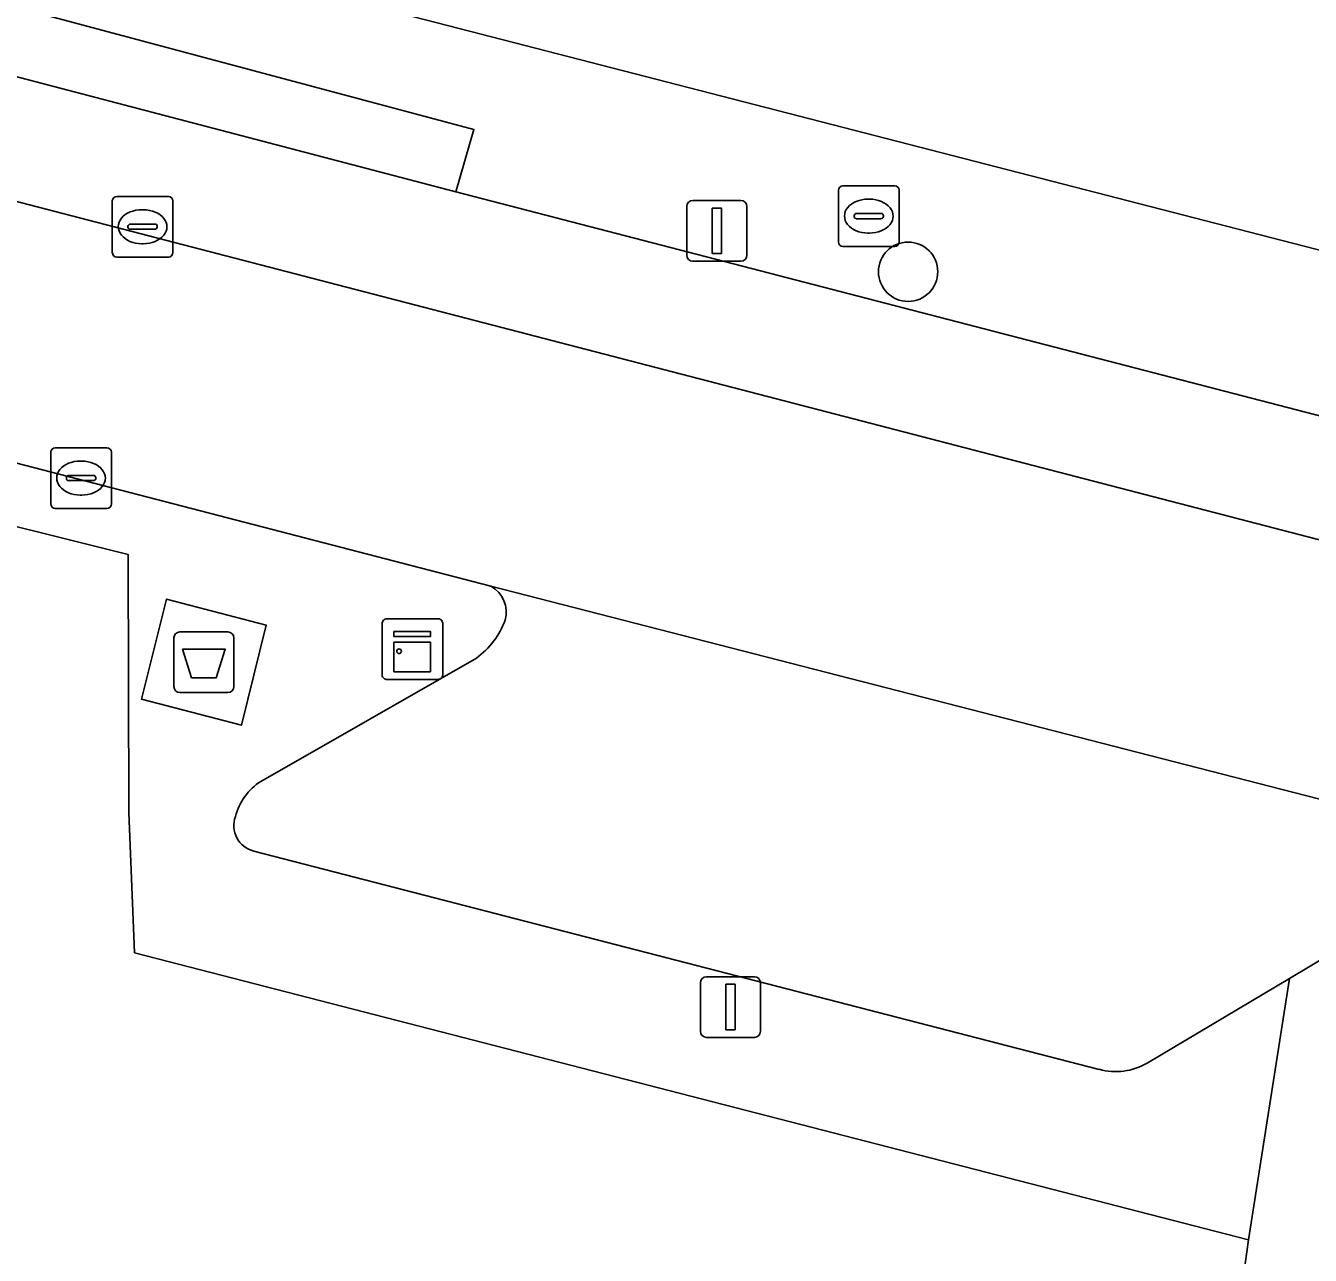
# Model space of a CAD drawing. Extents: x 163683 to 164494, y 382709 to 383872.
# Drawn here: x 164111.7 to 164132.89, y 383137.87 to 383158.14 of the extents above; entities that cross this region are included whole.
import ezdxf

# ---------------------------------------------------------------- set-up
doc = ezdxf.new("R2010")
doc.units = 0
for name, color, linetype in [('IMGEO_Afval_apart_plaats', 7, 'Continuous'), ('IMGEO_Boom', 7, 'Continuous'), ('IMGEO_Brandkraan', 7, 'Continuous'), ('IMGEO_Erf', 7, 'Continuous'), ('IMGEO_Groenvoorziening', 7, 'Continuous'), ('IMGEO_Kast', 7, 'Continuous'), ('IMGEO_Kolk', 7, 'Continuous'), ('IMGEO_Lichtmast', 7, 'Continuous'), ('IMGEO_Parkeervlak_open', 7, 'Continuous'), ('IMGEO_Rijbaan_lokaal_open', 7, 'Continuous'), ('IMGEO_Voetpad_gesloten', 7, 'Continuous'), ('IMGEO_Voetpad_open', 7, 'Continuous')]:
    doc.layers.add(name, color=color, linetype=linetype)

msp = doc.modelspace()

# ---------------------------------------------------------------- linework, layer by layer
at = {"layer": 'IMGEO_Afval_apart_plaats'}
for p, q in [((164114.144, 383147.251), (164114.144, 383148.051)), ((164114.144, 383148.051), (164114.144, 383147.251)), ((164114.244, 383148.151), (164115.034, 383148.151)), ((164115.034, 383148.151), (164114.244, 383148.151)), ((164115.134, 383148.051), (164115.134, 383147.251)), ((164115.134, 383147.251), (164115.134, 383148.051)), ((164115.034, 383147.151), (164114.244, 383147.151)), ((164114.244, 383147.151), (164115.034, 383147.151))]:
    msp.add_line(p, q, dxfattribs=at)
msp.add_lwpolyline([(164114.287, 383147.865), (164114.991, 383147.865), (164114.842, 383147.395), (164114.436, 383147.395), (164114.287, 383147.865)], dxfattribs=at)
for centre, start, end in [((164114.244, 383148.051), 90, 180), ((164114.244, 383148.051), 90, 180), ((164115.034, 383148.051), 0, 90), ((164115.034, 383148.051), 360, 90), ((164114.244, 383147.251), 180, 270), ((164114.244, 383147.251), 180, 270), ((164115.034, 383147.251), 270, 0), ((164115.034, 383147.251), 270, 0)]:
    msp.add_arc(centre, 0.1, start, end, dxfattribs=at)
at = {"layer": 'IMGEO_Boom'}
msp.add_circle((164126.253, 383154.088), 0.489, dxfattribs=at)
at = {"layer": 'IMGEO_Brandkraan'}
for p, q in [((164125.104, 383154.579), (164125.104, 383155.431)), ((164125.179, 383155.505), (164126.031, 383155.505)), ((164126.105, 383155.431), (164126.105, 383154.579)), ((164125.592, 383155.285), (164125.617, 383155.285)), ((164125.363, 383154.999), (164125.363, 383155.011)), ((164125.406, 383155.048), (164125.804, 383155.048)), ((164125.847, 383155.011), (164125.847, 383154.999)), ((164125.801, 383154.962), (164125.403, 383154.962)), ((164125.615, 383154.725), (164125.59, 383154.725)), ((164126.031, 383154.505), (164125.179, 383154.505))]:
    msp.add_line(p, q, dxfattribs=at)
for points in [[(164125.104, 383154.579), (164125.104, 383155.431)], [(164125.179, 383155.505), (164126.031, 383155.505)], [(164126.105, 383155.431), (164126.105, 383154.579)], [(164126.031, 383154.505), (164125.179, 383154.505)]]:
    msp.add_lwpolyline(points, dxfattribs=at)
for centre, radius, start, end in [((164125.181, 383155.429), 0.0765, 91.552, 178.448), ((164125.181, 383155.429), 0.0765, 91.552, 178.448), ((164126.029, 383155.429), 0.0765, 1.552, 88.448), ((164126.029, 383155.429), 0.0765, 1.552, 88.448), ((164125.403, 383155.008), 0.0403, 85.8775, 175.7526), ((164125.4, 383154.998), 0.0366, 178.938, 274.7102), ((164125.804, 383155.005), 0.043, 264.8664, 352.4533), ((164125.808, 383155.01), 0.0386, 1.7309, 96.639), ((164125.181, 383154.581), 0.0765, 181.552, 268.448), ((164125.181, 383154.581), 0.0765, 181.552, 268.448), ((164126.029, 383154.581), 0.0765, 271.552, 358.448), ((164126.029, 383154.581), 0.0765, 271.552, 358.448)]:
    msp.add_arc(centre, radius, start, end, dxfattribs=at)
for centre, major_axis, ratio, start_param, end_param in [((164125.591, 383155.005), (-0.387, 0.002), 0.722429, 4.712389, 7.853982), ((164125.616, 383155.005), (-0.39, 0.002), 0.717154, 1.570796, 4.712389)]:
    msp.add_ellipse(centre, major_axis=major_axis, ratio=ratio, start_param=start_param, end_param=end_param, dxfattribs=at)
at = {"layer": 'IMGEO_Erf'}
msp.add_lwpolyline([(164142.036, 383158.573), (164136.48, 383160.01), (164130.721, 383161.5), (164125.256, 383162.914), (164119.425, 383164.422), (164119.606, 383165.12), (164116.548, 383165.912), (164114.798, 383159.148), (164118.294, 383158.243), (164158.327, 383147.934), (164159.549, 383152.678), (164152.953, 383154.385), (164153.284, 383155.663), (164147.668, 383157.116)], close=True, dxfattribs=at)
at = {"layer": 'IMGEO_Groenvoorziening'}
msp.add_lwpolyline([(164131.674, 383136.743), (164131.864, 383138.13), (164113.496, 383142.861), (164113.4, 383145.174), (164113.392, 383149.426), (164112.443, 383149.662), (164111.09, 383149.999), (164109.209, 383142.688), (164105.302, 383127.508), (164104.028, 383127.832), (164103.85, 383127.13), (164106.488, 383126.4), (164108.19, 383125.977), (164108.419, 383125.844), (164106.762, 383118.85), (164127.676, 383113.511)], close=True, dxfattribs=at)
at = {"layer": 'IMGEO_Kast'}
for p, q in [((164117.579, 383147.443), (164117.579, 383148.284)), ((164117.579, 383148.284), (164117.579, 383147.443)), ((164117.654, 383148.368), (164118.495, 383148.368)), ((164118.495, 383148.368), (164117.654, 383148.368)), ((164118.579, 383148.293), (164118.579, 383147.452)), ((164118.579, 383147.452), (164118.579, 383148.293)), ((164118.504, 383147.368), (164117.663, 383147.368)), ((164117.663, 383147.368), (164118.504, 383147.368))]:
    msp.add_line(p, q, dxfattribs=at)
for points in [[(164117.774, 383148.158), (164118.374, 383148.158), (164118.374, 383148.073), (164117.774, 383148.073), (164117.774, 383148.158)], [(164117.774, 383147.983), (164118.374, 383147.983), (164118.374, 383147.494), (164117.774, 383147.494), (164117.774, 383147.983)]]:
    msp.add_lwpolyline(points, dxfattribs=at)
msp.add_circle((164117.858, 383147.832), 0.0377, dxfattribs=at)
for centre, start, end in [((164117.657, 383148.29), 92.4484, 184.2845), ((164117.657, 383148.29), 92.4484, 184.2845), ((164118.501, 383148.29), 2.4484, 94.2845), ((164118.501, 383148.29), 2.4484, 94.2845), ((164117.657, 383147.446), 182.4484, 274.2845), ((164117.657, 383147.446), 182.4484, 274.2845), ((164118.501, 383147.446), 272.4484, 4.2845), ((164118.501, 383147.446), 272.4484, 4.2845)]:
    msp.add_arc(centre, 0.0779, start, end, dxfattribs=at)
at = {"layer": 'IMGEO_Kolk'}
for p, q in [((164113.128, 383154.404), (164113.128, 383155.256)), ((164113.203, 383155.33), (164114.055, 383155.33)), ((164114.129, 383155.256), (164114.129, 383154.404)), ((164113.616, 383155.11), (164113.641, 383155.11)), ((164113.387, 383154.824), (164113.387, 383154.836)), ((164113.825, 383154.787), (164113.427, 383154.787)), ((164113.43, 383154.873), (164113.828, 383154.873)), ((164113.871, 383154.836), (164113.871, 383154.824)), ((164113.639, 383154.55), (164113.614, 383154.55)), ((164114.055, 383154.33), (164113.203, 383154.33)), ((164112.188, 383151.187), (164113.04, 383151.187)), ((164112.113, 383150.261), (164112.113, 383151.113)), ((164112.601, 383150.967), (164112.626, 383150.967)), ((164113.114, 383151.113), (164113.114, 383150.261)), ((164112.372, 383150.681), (164112.372, 383150.693)), ((164112.81, 383150.644), (164112.412, 383150.644)), ((164112.415, 383150.73), (164112.813, 383150.73)), ((164112.856, 383150.693), (164112.856, 383150.681)), ((164112.624, 383150.407), (164112.599, 383150.407)), ((164113.04, 383150.187), (164112.188, 383150.187))]:
    msp.add_line(p, q, dxfattribs=at)
for points in [[(164113.128, 383154.404), (164113.128, 383155.256)], [(164113.203, 383155.33), (164114.055, 383155.33)], [(164114.129, 383155.256), (164114.129, 383154.404)], [(164114.055, 383154.33), (164113.203, 383154.33)], [(164112.188, 383151.187), (164113.04, 383151.187)], [(164112.113, 383150.261), (164112.113, 383151.113)], [(164113.114, 383151.113), (164113.114, 383150.261)], [(164113.04, 383150.187), (164112.188, 383150.187)]]:
    msp.add_lwpolyline(points, dxfattribs=at)
for centre, radius, start, end in [((164113.205, 383155.254), 0.0765, 91.552, 178.448), ((164113.205, 383155.254), 0.0765, 91.552, 178.448), ((164114.053, 383155.254), 0.0765, 1.552, 88.448), ((164114.053, 383155.254), 0.0765, 1.552, 88.448), ((164113.427, 383154.833), 0.0403, 85.8775, 175.7526), ((164113.424, 383154.823), 0.0366, 178.938, 274.7102), ((164113.828, 383154.83), 0.043, 264.8664, 352.4533), ((164113.832, 383154.835), 0.0386, 1.7309, 96.639), ((164113.205, 383154.406), 0.0765, 181.552, 268.448), ((164113.205, 383154.406), 0.0765, 181.552, 268.448), ((164114.053, 383154.406), 0.0765, 271.552, 358.448), ((164114.053, 383154.406), 0.0765, 271.552, 358.448), ((164112.19, 383151.111), 0.0765, 91.552, 178.448), ((164112.19, 383151.111), 0.0765, 91.552, 178.448), ((164113.038, 383151.111), 0.0765, 1.552, 88.448), ((164113.038, 383151.111), 0.0765, 1.552, 88.448), ((164112.412, 383150.69), 0.0403, 85.8775, 175.7526), ((164112.409, 383150.68), 0.0366, 178.938, 274.7102), ((164112.813, 383150.687), 0.043, 264.8664, 352.4533), ((164112.817, 383150.692), 0.0386, 1.7309, 96.639), ((164112.19, 383150.263), 0.0765, 181.552, 268.448), ((164112.19, 383150.263), 0.0765, 181.552, 268.448), ((164113.038, 383150.263), 0.0765, 271.552, 358.448), ((164113.038, 383150.263), 0.0765, 271.552, 358.448)]:
    msp.add_arc(centre, radius, start, end, dxfattribs=at)
for centre, major_axis, ratio, start_param, end_param in [((164113.615, 383154.83), (-0.387, 0.002), 0.722429, 4.712389, 7.853982), ((164113.64, 383154.83), (-0.39, 0.002), 0.717154, 1.570796, 4.712389), ((164112.6, 383150.687), (-0.387, 0.002), 0.722429, 4.712389, 7.853982), ((164112.625, 383150.687), (-0.39, 0.002), 0.717154, 1.570796, 4.712389)]:
    msp.add_ellipse(centre, major_axis=major_axis, ratio=ratio, start_param=start_param, end_param=end_param, dxfattribs=at)
at = {"layer": 'IMGEO_Lichtmast'}
for p, q in [((164122.703, 383155.262), (164123.493, 383155.262)), ((164123.493, 383155.262), (164122.703, 383155.262)), ((164122.603, 383154.362), (164122.603, 383155.162)), ((164122.603, 383155.162), (164122.603, 383154.362)), ((164123.593, 383155.162), (164123.593, 383154.362)), ((164123.593, 383154.362), (164123.593, 383155.162)), ((164123.493, 383154.262), (164122.703, 383154.262)), ((164122.703, 383154.262), (164123.493, 383154.262)), ((164122.828, 383141.567), (164122.828, 383142.367)), ((164122.828, 383142.367), (164122.828, 383141.567)), ((164122.928, 383142.467), (164123.718, 383142.467)), ((164123.718, 383142.467), (164122.928, 383142.467)), ((164123.818, 383142.367), (164123.818, 383141.567)), ((164123.818, 383141.567), (164123.818, 383142.367)), ((164123.718, 383141.467), (164122.928, 383141.467)), ((164122.928, 383141.467), (164123.718, 383141.467))]:
    msp.add_line(p, q, dxfattribs=at)
for points in [[(164123.023, 383155.137), (164123.173, 383155.137), (164123.173, 383154.387), (164123.023, 383154.387), (164123.023, 383155.137)], [(164123.248, 383142.342), (164123.398, 383142.342), (164123.398, 383141.592), (164123.248, 383141.592), (164123.248, 383142.342)]]:
    msp.add_lwpolyline(points, dxfattribs=at)
for centre, start, end in [((164122.703, 383155.162), 90, 180), ((164122.703, 383155.162), 90, 180), ((164123.493, 383155.162), 0, 90), ((164123.493, 383155.162), 360, 90), ((164122.703, 383154.362), 180, 270), ((164122.703, 383154.362), 180, 270), ((164123.493, 383154.362), 270, 0), ((164123.493, 383154.362), 270, 0), ((164122.928, 383142.367), 90, 180), ((164122.928, 383142.367), 90, 180), ((164123.718, 383142.367), 0, 90), ((164123.718, 383142.367), 360, 90), ((164122.928, 383141.567), 180, 270), ((164122.928, 383141.567), 180, 270), ((164123.718, 383141.567), 270, 0), ((164123.718, 383141.567), 270, 0)]:
    msp.add_arc(centre, 0.1, start, end, dxfattribs=at)
at = {"layer": 'IMGEO_Parkeervlak_open'}
for points in [[(164174.26, 383141.034), (164164.014, 383143.739), (164158.179, 383145.198), (164118.793, 383155.404), (164107.839, 383158.274), (164097.462, 383160.961), (164079.713, 383165.583), (164070.239, 383167.953), (164061.314, 383170.172), (164056.554, 383171.505), (164053.618, 383172.103), (164052.199, 383172.252)], [(164055.386, 383169.723), (164107.356, 383156.336), (164176.893, 383138.284)], [(164136.378, 383144.539), (164119.374, 383148.903)], [(164119.134, 383147.72), (164115.579, 383145.687)], [(164115.462, 383144.539), (164129.402, 383140.94)], [(164130.197, 383141.044), (164132.544, 383142.44), (164135.788, 383144.369)]]:
    msp.add_lwpolyline(points, dxfattribs=at)
for centre, radius, start, end in [((164119.136, 383148.474), 0.491, 344.9469, 60.9777), ((164118.315, 383148.837), 1.385, 306.2533, 339.2492), ((164116.105, 383144.864), 0.977, 122.5812, 165.5993), ((164115.563, 383144.958), 0.431, 159.725, 256.4304), ((164129.679, 383141.915), 1.013, 254.149, 300.7569)]:
    msp.add_arc(centre, radius, start, end, dxfattribs=at)
at = {"layer": 'IMGEO_Rijbaan_lokaal_open'}
msp.add_lwpolyline([(164051.953, 383166.18), (164055.133, 383165.53), (164056.663, 383165.132), (164070.595, 383161.529), (164076.984, 383159.809), (164094.778, 383155.262), (164095.995, 383154.966), (164119.374, 383148.903), (164136.378, 383144.539), (164140.46, 383143.471), (164158.955, 383138.686), (164176.052, 383134.239), (164177.133, 383138.238), (164176.893, 383138.284), (164107.356, 383156.336), (164055.386, 383169.723)], dxfattribs=at)
at = {"layer": 'IMGEO_Voetpad_gesloten'}
msp.add_lwpolyline([(164115.666, 383148.263), (164114.021, 383148.69), (164113.612, 383147.04), (164115.258, 383146.613)], close=True, dxfattribs=at)
at = {"layer": 'IMGEO_Voetpad_open'}
for points in [[(164052.199, 383172.252), (164053.618, 383172.103), (164056.554, 383171.505), (164061.314, 383170.172), (164061.645, 383171.365), (164070.479, 383169.093), (164070.239, 383167.953), (164079.713, 383165.583), (164097.462, 383160.961), (164107.839, 383158.274), (164108.137, 383159.36), (164119.093, 383156.434), (164118.793, 383155.404), (164158.179, 383145.198), (164158.404, 383146.3), (164164.26, 383144.799), (164164.014, 383143.739), (164174.26, 383141.034)], [(164176.893, 383138.284), (164177.133, 383138.238), (164178.77, 383142.588), (164163.748, 383146.536), (164160.268, 383147.434), (164160.047, 383147.491), (164158.327, 383147.934), (164118.294, 383158.243)], [(164119.374, 383148.903), (164095.995, 383154.966), (164094.778, 383155.262)], [(164094.509, 383137.937), (164096.068, 383144.085), (164095.739, 383144.168), (164096.469, 383147.047), (164096.84, 383146.953), (164098.453, 383153.313), (164109.763, 383150.444), (164109.736, 383150.336), (164111.09, 383149.999), (164112.443, 383149.662), (164113.392, 383149.426), (164113.4, 383145.174), (164113.496, 383142.861), (164131.864, 383138.13), (164132.544, 383142.44), (164130.197, 383141.044)], [(164115.579, 383145.687), (164119.134, 383147.72)], [(164129.402, 383140.94), (164115.462, 383144.539)], [(164135.788, 383144.369), (164132.544, 383142.44), (164131.864, 383138.13), (164131.674, 383136.743), (164127.676, 383113.511)]]:
    msp.add_lwpolyline(points, dxfattribs=at)
for points in [[(164118.793, 383155.404), (164119.093, 383156.434), (164108.137, 383159.36), (164107.839, 383158.274)], [(164114.021, 383148.69), (164115.666, 383148.263), (164115.258, 383146.613), (164113.612, 383147.04)]]:
    msp.add_lwpolyline(points, close=True, dxfattribs=at)
for centre, radius, start, end in [((164119.136, 383148.474), 0.491, 344.9469, 60.9777), ((164118.315, 383148.837), 1.385, 306.2533, 339.2492), ((164116.105, 383144.864), 0.977, 122.5812, 165.5993), ((164115.563, 383144.958), 0.431, 159.725, 256.4304), ((164129.679, 383141.915), 1.013, 254.149, 300.7569)]:
    msp.add_arc(centre, radius, start, end, dxfattribs=at)

doc.saveas('drawing.dxf')
